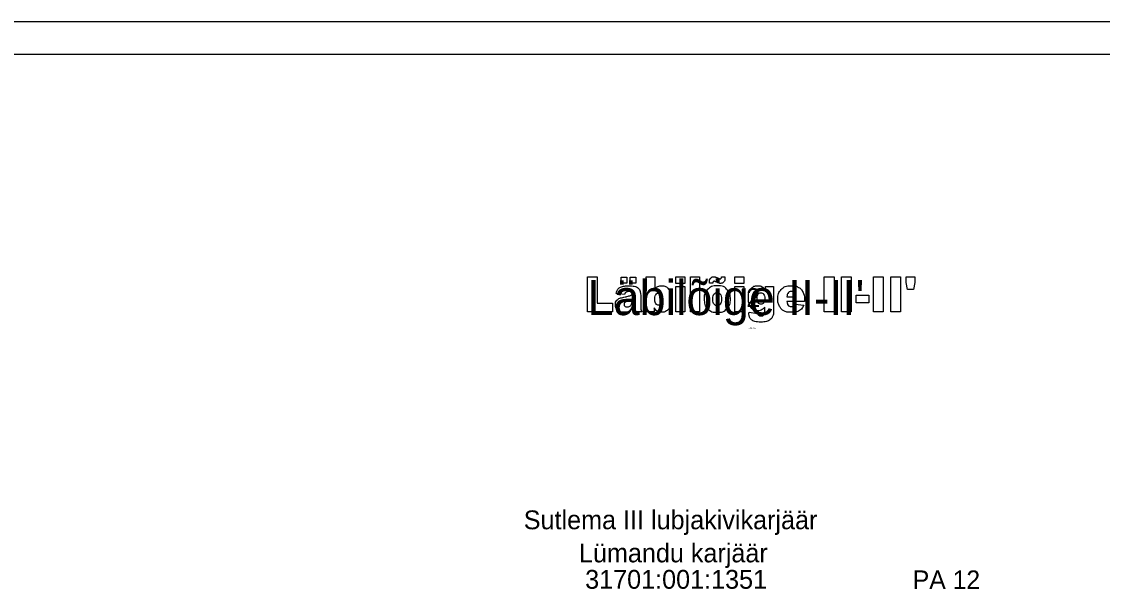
# Model space of a CAD drawing. Extents: x 532503 to 539665, y 6557663 to 6561526.
# Drawn here: x 539038.4 to 539365.8, y 6560507.7 to 6560679.7 of the extents above; entities that cross this region are included whole.
import ezdxf

# ---------------------------------------------------------------- set-up
doc = ezdxf.new("R2010")
doc.units = 0
for name, color, linetype in [('ABIJOONIS', 7, 'Continuous'), ('GEOLPUNKT', 7, 'Continuous'), ('kataster', 7, 'Continuous'), ('Lõige', 7, 'Continuous'), ('VORMISTUS', 7, 'Continuous')]:
    doc.layers.add(name, color=color, linetype=linetype)

msp = doc.modelspace()

# ---------------------------------------------------------------- linework, layer by layer
at = {"layer": 'ABIJOONIS'}
msp.add_lwpolyline([(536964.69, 6560679.71), (539664.69, 6560679.71), (539664.69, 6559459.71), (536964.69, 6559459.71), (536964.69, 6560679.71)], dxfattribs=at)
at = {"layer": 'Lõige'}
for points in [[(539209.86, 6560602.43), (539212.82, 6560602.43), (539212.82, 6560594.45), (539217.45, 6560594.45), (539217.45, 6560591.83), (539209.86, 6560591.83), (539209.86, 6560602.43)], [(539220.05, 6560602.29), (539221.75, 6560602.29), (539221.75, 6560600.49), (539220.05, 6560600.49), (539220.05, 6560602.29)], [(539222.82, 6560602.29), (539224.54, 6560602.29), (539224.54, 6560600.49), (539222.82, 6560600.49), (539222.82, 6560602.29)], [(539227.6, 6560602.43), (539230.29, 6560602.43), (539230.29, 6560598.76)], [(539230.1, 6560592.97), (539230.1, 6560591.83), (539227.6, 6560591.83), (539227.6, 6560602.43)], [(539236.64, 6560602.43), (539239.31, 6560602.43), (539239.31, 6560600.43), (539236.64, 6560600.43), (539236.64, 6560602.43)], [(539241.1, 6560602.43), (539243.77, 6560602.43), (539243.77, 6560591.83), (539241.1, 6560591.83), (539241.1, 6560602.43)], [(539247.82, 6560600.46), (539246.8, 6560600.46)], [(539250.47, 6560602.44), (539251.51, 6560602.44)], [(539254.54, 6560602.43), (539257.21, 6560602.43), (539257.21, 6560600.43), (539254.54, 6560600.43), (539254.54, 6560602.43)], [(539281.58, 6560602.43), (539284.56, 6560602.43), (539284.56, 6560591.83), (539281.58, 6560591.83), (539281.58, 6560602.43)], [(539286.8, 6560602.43), (539289.78, 6560602.43), (539289.78, 6560591.83), (539286.8, 6560591.83), (539286.8, 6560602.43)], [(539296.5, 6560602.43), (539299.47, 6560602.43), (539299.47, 6560591.83), (539296.5, 6560591.83), (539296.5, 6560602.43)], [(539301.72, 6560602.43), (539304.69, 6560602.43), (539304.69, 6560591.83), (539301.72, 6560591.83), (539301.72, 6560602.43)], [(539306.39, 6560602.43), (539309.05, 6560602.43), (539309.05, 6560600.68), (539308.63, 6560598.54), (539306.82, 6560598.54), (539306.39, 6560600.68), (539306.39, 6560602.43)], [(539221.07, 6560597.02), (539218.52, 6560597.31)], [(539225.98, 6560596.86), (539225.98, 6560593.47)], [(539236.64, 6560599.52), (539239.31, 6560599.52), (539239.31, 6560591.83), (539236.64, 6560591.83), (539236.64, 6560599.52)], [(539254.54, 6560599.52), (539257.21, 6560599.52), (539257.21, 6560591.83), (539254.54, 6560591.83), (539254.54, 6560599.52)], [(539263.75, 6560599.52), (539266.25, 6560599.52), (539266.25, 6560592.27), (539266.25, 6560591.93)], [(539263.75, 6560598.38), (539263.75, 6560599.52)], [(539291.22, 6560596.83), (539295.1, 6560596.83), (539295.1, 6560594.56), (539291.22, 6560594.56), (539291.22, 6560596.83)], [(539223.37, 6560595.01), (539223.37, 6560595.48)], [(539270.25, 6560596.35), (539272.87, 6560596.35)], [(539275.59, 6560594.95), (539270.25, 6560594.95)], [(539272.81, 6560594.09), (539275.44, 6560593.82)], [(539275.59, 6560595.28), (539275.59, 6560594.95)], [(539226.31, 6560591.83), (539223.81, 6560591.83)], [(539258.79, 6560591.66), (539261.38, 6560591.33)], [(539263.56, 6560592.09), (539263.56, 6560593.25)]]:
    msp.add_lwpolyline(points, dxfattribs=at)
for points in [[(539246.8, 6560600.46), (539246.79, 6560600.63), (539246.79, 6560600.76), (539246.79, 6560601.53), (539247.18, 6560601.99), (539247.56, 6560602.44), (539248.09, 6560602.44), (539248.32, 6560602.44), (539248.52, 6560602.39), (539248.73, 6560602.33), (539249.27, 6560602.08), (539249.82, 6560601.82), (539250.07, 6560601.82), (539250.24, 6560601.82), (539250.35, 6560601.96), (539250.46, 6560602.09), (539250.47, 6560602.44)], [(539251.51, 6560602.44), (539251.51, 6560602.26), (539251.51, 6560602.12), (539251.51, 6560601.32), (539251.15, 6560600.88), (539250.78, 6560600.43), (539250.21, 6560600.43), (539249.79, 6560600.43), (539248.94, 6560600.82), (539248.42, 6560601.05), (539248.23, 6560601.05), (539248.04, 6560601.05), (539247.93, 6560600.92), (539247.83, 6560600.79), (539247.82, 6560600.46)], [(539223.81, 6560591.83), (539223.66, 6560592.13), (539223.62, 6560592.29), (539223.57, 6560592.44), (539223.52, 6560592.77), (539223, 6560592.22), (539222.48, 6560591.98), (539221.78, 6560591.66), (539220.84, 6560591.66), (539219.6, 6560591.66), (539218.95, 6560592.3), (539218.31, 6560592.93), (539218.31, 6560593.86), (539218.31, 6560594.74), (539218.77, 6560595.3), (539219.24, 6560595.87), (539220.49, 6560596.14), (539221.99, 6560596.47), (539222.43, 6560596.61), (539222.88, 6560596.74), (539223.37, 6560596.96), (539223.37, 6560597.5), (539223.17, 6560597.72), (539222.97, 6560597.94), (539222.46, 6560597.94), (539221.81, 6560597.94), (539221.48, 6560597.7), (539221.23, 6560597.52), (539221.07, 6560597.02)], [(539218.52, 6560597.31), (539218.67, 6560598.05), (539218.94, 6560598.48), (539219.21, 6560598.9), (539219.72, 6560599.22), (539220.09, 6560599.44), (539220.73, 6560599.57), (539221.37, 6560599.69), (539222.11, 6560599.69), (539223.31, 6560599.69), (539224.04, 6560599.54), (539224.76, 6560599.39), (539225.25, 6560598.92), (539225.59, 6560598.6), (539225.78, 6560598), (539225.98, 6560597.4), (539225.98, 6560596.86)], [(539230.29, 6560598.76), (539230.69, 6560599.23), (539231.2, 6560599.46), (539231.71, 6560599.69), (539232.32, 6560599.69), (539233.59, 6560599.69), (539234.42, 6560598.68), (539235.26, 6560597.67), (539235.26, 6560595.78), (539235.26, 6560594.53), (539234.88, 6560593.57), (539234.5, 6560592.61), (539233.83, 6560592.13), (539233.15, 6560591.66), (539232.34, 6560591.66), (539231.64, 6560591.66), (539231.05, 6560591.99), (539230.61, 6560592.25), (539230.1, 6560592.97)], [(539230.27, 6560595.69), (539230.27, 6560594.7), (539230.61, 6560594.26), (539230.95, 6560593.81), (539231.46, 6560593.81), (539231.94, 6560593.81), (539232.26, 6560594.25), (539232.58, 6560594.69), (539232.58, 6560595.72), (539232.58, 6560596.63), (539232.27, 6560597.06), (539231.95, 6560597.49), (539231.5, 6560597.49), (539230.96, 6560597.49), (539230.62, 6560597.04), (539230.27, 6560596.6), (539230.27, 6560595.69)], [(539245.16, 6560595.65), (539245.16, 6560597.41), (539246.23, 6560598.55), (539247.31, 6560599.69), (539249.13, 6560599.69), (539251.22, 6560599.69), (539252.29, 6560598.35), (539253.14, 6560597.27), (539253.14, 6560595.7), (539253.14, 6560593.93), (539252.08, 6560592.79), (539251.02, 6560591.66), (539249.14, 6560591.66), (539247.46, 6560591.66), (539246.43, 6560592.6), (539245.16, 6560593.77), (539245.16, 6560595.65)], [(539247.83, 6560595.66), (539247.83, 6560594.63), (539248.21, 6560594.14), (539248.58, 6560593.65), (539249.15, 6560593.65), (539249.73, 6560593.65), (539250.09, 6560594.13), (539250.46, 6560594.62), (539250.46, 6560595.69), (539250.46, 6560596.68), (539250.09, 6560597.17), (539249.72, 6560597.66), (539249.17, 6560597.66), (539248.59, 6560597.66), (539248.21, 6560597.16), (539247.83, 6560596.67), (539247.83, 6560595.66)], [(539263.56, 6560593.25), (539263.16, 6560592.73), (539262.77, 6560592.5), (539262.16, 6560592.14), (539261.44, 6560592.14), (539260.05, 6560592.14), (539259.19, 6560593.49), (539258.59, 6560594.44), (539258.59, 6560596.01), (539258.59, 6560597.81), (539259.37, 6560598.75), (539260.16, 6560599.69), (539261.42, 6560599.69), (539262.24, 6560599.69), (539262.76, 6560599.39), (539263.29, 6560599.08), (539263.75, 6560598.38)], [(539261.25, 6560595.79), (539261.25, 6560594.95), (539261.57, 6560594.55), (539261.89, 6560594.15), (539262.41, 6560594.15), (539262.9, 6560594.15), (539263.24, 6560594.57), (539263.58, 6560594.98), (539263.58, 6560595.83), (539263.58, 6560596.67), (539263.22, 6560597.11), (539262.87, 6560597.56), (539262.36, 6560597.56), (539261.85, 6560597.56), (539261.55, 6560597.15), (539261.25, 6560596.74), (539261.25, 6560595.79)], [(539275.44, 6560593.82), (539274.84, 6560592.67), (539273.98, 6560592.16), (539273.13, 6560591.66), (539271.54, 6560591.66), (539270.16, 6560591.66), (539269.36, 6560592.09), (539268.57, 6560592.52), (539268.05, 6560593.46), (539267.53, 6560594.4), (539267.53, 6560595.66), (539267.53, 6560597.46), (539268.57, 6560598.58), (539269.62, 6560599.69), (539271.46, 6560599.69), (539272.95, 6560599.69), (539273.82, 6560599.19), (539274.68, 6560598.69), (539275.13, 6560597.74), (539275.59, 6560596.8), (539275.59, 6560595.28)], [(539272.87, 6560596.35), (539272.79, 6560597.21), (539272.46, 6560597.58), (539272.12, 6560597.95), (539271.57, 6560597.95), (539270.94, 6560597.95), (539270.56, 6560597.39), (539270.32, 6560597.04), (539270.25, 6560596.35)], [(539223.37, 6560595.48), (539222.82, 6560595.26), (539222.23, 6560595.09), (539221.42, 6560594.85), (539221.2, 6560594.62), (539220.98, 6560594.38), (539220.98, 6560594.08), (539220.98, 6560593.73), (539221.2, 6560593.51), (539221.42, 6560593.29), (539221.84, 6560593.29), (539222.29, 6560593.29), (539222.67, 6560593.53), (539223.05, 6560593.77), (539223.21, 6560594.11), (539223.37, 6560594.46), (539223.37, 6560595.01)], [(539270.25, 6560594.95), (539270.32, 6560594.23), (539270.59, 6560593.89), (539270.98, 6560593.39), (539271.6, 6560593.39), (539272, 6560593.39), (539272.35, 6560593.6), (539272.57, 6560593.74), (539272.81, 6560594.09)], [(539225.98, 6560593.47), (539225.98, 6560592.93), (539226.04, 6560592.62), (539226.1, 6560592.31), (539226.31, 6560591.83)], [(539266.25, 6560591.93), (539266.25, 6560591.2), (539265.97, 6560590.55), (539265.7, 6560589.89), (539265.23, 6560589.49), (539264.77, 6560589.08), (539264.06, 6560588.9), (539263.35, 6560588.72), (539262.44, 6560588.72), (539260.34, 6560588.72), (539259.56, 6560589.42), (539258.78, 6560590.11), (539258.78, 6560591.27), (539258.78, 6560591.42), (539258.79, 6560591.66)], [(539261.38, 6560591.33), (539261.47, 6560590.94), (539261.68, 6560590.79), (539261.97, 6560590.57), (539262.41, 6560590.57), (539262.99, 6560590.57), (539263.27, 6560590.91), (539263.56, 6560591.25), (539263.56, 6560592.09)]]:
    msp.add_open_spline(points, degree=3, dxfattribs=at)
at = {"layer": 'VORMISTUS'}
msp.add_lwpolyline([(537004.69, 6559469.71), (539654.69, 6559469.71), (539654.69, 6560669.71), (537004.69, 6560669.71)], close=True, dxfattribs=at)

# ---------------------------------------------------------------- texts
at = {"layer": 'ABIJOONIS'}
for s, height, p in [('2', 5.7, (539257.95, 6560593.27)), ('H1:2000 V1:100', 0.28, (539258.36, 6560586.73))]:
    msp.add_text(s, height=height, dxfattribs=at).set_placement(p)
at = {"layer": 'GEOLPUNKT'}
msp.add_text('PA 12', height=5.6, dxfattribs=at).set_placement((539308.4, 6560507.87))
at = {"layer": 'kataster'}
for s, p in [('Lümandu karjäär', (539207.27, 6560515.93)), ('31701:001:1351', (539209.15, 6560507.93))]:
    msp.add_text(s, height=5.7, dxfattribs=at).set_placement(p)
at = {"layer": 'Lõige'}
msp.add_text("Läbilõige II-II'", height=10.6, dxfattribs=at).set_placement((539209.88, 6560590.82))
at = {"layer": 'VORMISTUS'}
msp.add_text('Sutlema III lubjakivikarjäär', height=5.7, dxfattribs=at).set_placement((539190.55, 6560525.95))

doc.saveas('drawing.dxf')
